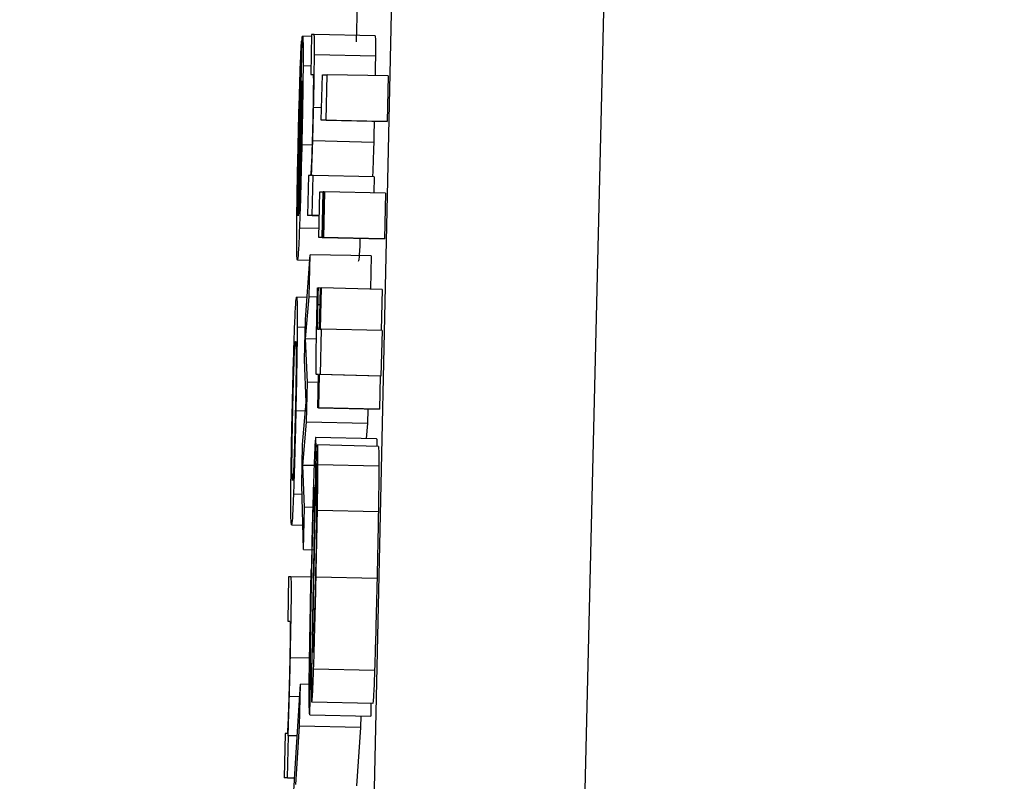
# Model space of a CAD drawing. Header units: inches. Extents: x 170 to 288, y 234 to 248.
# Tile 331 of 480: x 235.40979 to 235.42038, y 243.87552 to 243.88372. Entities that reach past the tile are written whole.
import ezdxf

# ---------------------------------------------------------------- set-up
doc = ezdxf.new("R2010")
doc.units = ezdxf.units.IN
doc.header["$LTSCALE"] = 0.25
doc.header["$MEASUREMENT"] = 0
doc.layers.add('ANNOTATIONS', color=1, linetype='Continuous')
doc.layers.add('STANDARD Z GUIDE MOTOR LH', color=7, linetype='Continuous')
doc.styles.add('ARIAL', font='arial.ttf', dxfattribs={"height": 0.09375})
doc.dimstyles.new('STANDARD$0', dxfattribs={"dimtxt": 0.09375, "dimasz": 0.09375, "dimexe": 0.03125, "dimexo": 0.046875, "dimgap": 0.09, "dimtad": 0, "dimtih": 1, "dimtoh": 1, "dimdec": 4, "dimzin": 0, "dimdsep": 46, "dimtxsty": 'ARIAL', "dimcen": 0.09, "dimadec": 0, "dimazin": 0, "dimtfac": 1, "dimtdec": 4, "dimtofl": 0, "dimtmove": 0, "dimatfit": 1, "dimfxl": 1, "dimtolj": 1, "dimtzin": 0, "dimarcsym": 0})

# ---------------------------------------------------------------- blocks, each defined once
blk = doc.blocks.new('*D42')
at = {"layer": 'ANNOTATIONS', "color": 0, "lineweight": -2, "transparency": 16777216}
for p, q in [((234.726904, 244.143778), (236.441841, 244.143778)), ((236.410591, 244.050028), (236.410591, 242.280117)), ((236.410591, 240.233194), (236.410591, 242.003105)), ((235.133154, 240.139444), (236.441841, 240.139444))]:
    blk.add_line(p, q, dxfattribs=at)
at = {"layer": 'ANNOTATIONS', "color": 0, "transparency": 16777216}
for points in [[(236.394966, 244.050028), (236.426216, 244.050028), (236.410591, 244.143778)], [(236.394966, 240.233194), (236.426216, 240.233194), (236.410591, 240.139444)]]:
    blk.add_solid(points, dxfattribs=at)
at = {"layer": 'defpoints', "color": 0, "transparency": 16777216}
for p in [(234.680029, 244.143778), (236.410591, 244.143778), (235.086279, 240.139444)]:
    blk.add_point(p, dxfattribs=at)
at = {"layer": 'ANNOTATIONS', "color": 0, "transparency": 16777216, "insert": (236.410591, 242.141611), "char_height": 0.09375, "attachment_point": 5, "style": 'ARIAL'}
blk.add_mtext('\\A1;OPENING HEIGHT', dxfattribs=at)

msp = doc.modelspace()

# ---------------------------------------------------------------- linework, layer by layer
at = {"layer": 'STANDARD Z GUIDE MOTOR LH'}
for p, q in [((235.412594, 243.829103), (235.414959, 243.937195)), ((235.417347, 243.937238), (235.414763, 243.829118)), ((235.413419, 243.883883), (235.413409, 243.883481)), ((235.41293, 243.88356), (235.412921, 243.883129)), ((235.412956, 243.88356), (235.41293, 243.88356)), ((235.413612, 243.883545), (235.412956, 243.88356)), ((235.412785, 243.881608), (235.412828, 243.883529)), ((235.412823, 243.883494), (235.412812, 243.883015)), ((235.412827, 243.883494), (235.412823, 243.883494)), ((235.41293, 243.883536), (235.412832, 243.883539)), ((235.413616, 243.883327), (235.41296, 243.883341)), ((235.412923, 243.883219), (235.412838, 243.883221)), ((235.412791, 243.881628), (235.412823, 243.88306)), ((235.412921, 243.883129), (235.412944, 243.883129)), ((235.413034, 243.882635), (235.413045, 243.883126)), ((235.413045, 243.883126), (235.413097, 243.883126)), ((235.413086, 243.882635), (235.413097, 243.883126)), ((235.413753, 243.883112), (235.413097, 243.883126)), ((235.413753, 243.883112), (235.413742, 243.882621)), ((235.412816, 243.883015), (235.412812, 243.883015)), ((235.412811, 243.882793), (235.412802, 243.882794)), ((235.413037, 243.88277), (235.412951, 243.882772)), ((235.41369, 243.882621), (235.413034, 243.882635)), ((235.413086, 243.882635), (235.413034, 243.882635)), ((235.413086, 243.882635), (235.413742, 243.882621)), ((235.413742, 243.882621), (235.41369, 243.882621)), ((235.412807, 243.882586), (235.412796, 243.882586)), ((235.413598, 243.882398), (235.412942, 243.882413)), ((235.412801, 243.882334), (235.41279, 243.882334)), ((235.412935, 243.882369), (235.412824, 243.882371)), ((235.412793, 243.881991), (235.412783, 243.881992)), ((235.412897, 243.882042), (235.412887, 243.881611)), ((235.412917, 243.882042), (235.412897, 243.882042)), ((235.412947, 243.882042), (235.412929, 243.882042)), ((235.412937, 243.881611), (235.412947, 243.882042)), ((235.413603, 243.882028), (235.412947, 243.882042)), ((235.413603, 243.882028), (235.413599, 243.881854)), ((235.413006, 243.881375), (235.413017, 243.881866)), ((235.413017, 243.881866), (235.413055, 243.881866)), ((235.413044, 243.881375), (235.413055, 243.881866)), ((235.41305, 243.881375), (235.413061, 243.881866)), ((235.413061, 243.881866), (235.413055, 243.881866)), ((235.413069, 243.881866), (235.413058, 243.881375)), ((235.413061, 243.881866), (235.413069, 243.881866)), ((235.413725, 243.881851), (235.413069, 243.881866)), ((235.413725, 243.881851), (235.413714, 243.881361)), ((235.412788, 243.88174), (235.412781, 243.88174)), ((235.412937, 243.881611), (235.412887, 243.881611)), ((235.413011, 243.881609), (235.412887, 243.881611)), ((235.412937, 243.881611), (235.413011, 243.88161)), ((235.413008, 243.881471), (235.412798, 243.881475)), ((235.413662, 243.881361), (235.413006, 243.881375)), ((235.413044, 243.881375), (235.413006, 243.881375)), ((235.413044, 243.881375), (235.413714, 243.881361)), ((235.413706, 243.881361), (235.41305, 243.881375)), ((235.413058, 243.881375), (235.41305, 243.881375)), ((235.4137, 243.881361), (235.413662, 243.881361)), ((235.413714, 243.881361), (235.413706, 243.881361)), ((235.41291, 243.881126), (235.412777, 243.881129)), ((235.412862, 243.880491), (235.412914, 243.881189)), ((235.412904, 243.880734), (235.412914, 243.881189)), ((235.41357, 243.881175), (235.412914, 243.881189)), ((235.41357, 243.881175), (235.413562, 243.880819)), ((235.412993, 243.880831), (235.412999, 243.880831)), ((235.413026, 243.88083), (235.412999, 243.880831)), ((235.413016, 243.880388), (235.413026, 243.880831)), ((235.413032, 243.880831), (235.413022, 243.880388)), ((235.413026, 243.880831), (235.413032, 243.880831)), ((235.413688, 243.880816), (235.413032, 243.880831)), ((235.413688, 243.880816), (235.413678, 243.880374)), ((235.41288, 243.88073), (235.412768, 243.880733)), ((235.412865, 243.880283), (235.412904, 243.880734)), ((235.412991, 243.880732), (235.412904, 243.880734)), ((235.413022, 243.880648), (235.412995, 243.880649)), ((235.412852, 243.88006), (235.412862, 243.880491)), ((235.41286, 243.880407), (235.412775, 243.880409)), ((235.413018, 243.880453), (235.412991, 243.880454)), ((235.412993, 243.880388), (235.413016, 243.880388)), ((235.413031, 243.880388), (235.41302, 243.879898)), ((235.413022, 243.880388), (235.413031, 243.880388)), ((235.413687, 243.880374), (235.413031, 243.880388)), ((235.412884, 243.879818), (235.412865, 243.880283)), ((235.412981, 243.88028), (235.412865, 243.880283)), ((235.413687, 243.880374), (235.413676, 243.879883)), ((235.41287, 243.879603), (235.412852, 243.88006)), ((235.413005, 243.879898), (235.412983, 243.879898)), ((235.413005, 243.879897), (235.412983, 243.879898)), ((235.412997, 243.87954), (235.413005, 243.879898)), ((235.413011, 243.879898), (235.413003, 243.87954)), ((235.41302, 243.879898), (235.413011, 243.879898)), ((235.413667, 243.879883), (235.413011, 243.879898)), ((235.413676, 243.879883), (235.41302, 243.879898)), ((235.413667, 243.879883), (235.413659, 243.879525)), ((235.413676, 243.879883), (235.413667, 243.879883)), ((235.412874, 243.879387), (235.412884, 243.879818)), ((235.413003, 243.879815), (235.412884, 243.879818)), ((235.412832, 243.879145), (235.41287, 243.879603)), ((235.413003, 243.87954), (235.412997, 243.87954)), ((235.413653, 243.879525), (235.412997, 243.87954)), ((235.413003, 243.87954), (235.413659, 243.879525)), ((235.412862, 243.879506), (235.41276, 243.879508)), ((235.413534, 243.879528), (235.41353, 243.879372)), ((235.413659, 243.879525), (235.413653, 243.879525)), ((235.412835, 243.878922), (235.412874, 243.879387)), ((235.41353, 243.879372), (235.412874, 243.879387)), ((235.41353, 243.879372), (235.413517, 243.879211)), ((235.413629, 243.879208), (235.412973, 243.879223)), ((235.412823, 243.878714), (235.412832, 243.879145)), ((235.412992, 243.879141), (235.41298, 243.878607)), ((235.413648, 243.879126), (235.412992, 243.879141)), ((235.412991, 243.879063), (235.412977, 243.879063)), ((235.412854, 243.878471), (235.412835, 243.878922)), ((235.412956, 243.87892), (235.412835, 243.878922)), ((235.413653, 243.878912), (235.412997, 243.878926)), ((235.412986, 243.878859), (235.412976, 243.87886)), ((235.412844, 243.878016), (235.412823, 243.878714)), ((235.412826, 243.87861), (235.412735, 243.878612)), ((235.412844, 243.878016), (235.412854, 243.878471)), ((235.412961, 243.878469), (235.412854, 243.878471)), ((235.413648, 243.87842), (235.412992, 243.878435)), ((235.412714, 243.878281), (235.412836, 243.878279)), ((235.412844, 243.878016), (235.412953, 243.878013)), ((235.412682, 243.877723), (235.412672, 243.877244)), ((235.412707, 243.877723), (235.412682, 243.877723)), ((235.412924, 243.877718), (235.412707, 243.877723)), ((235.413634, 243.877705), (235.412978, 243.87772)), ((235.412672, 243.877244), (235.412695, 243.877244)), ((235.412943, 243.876976), (235.412943, 243.87705)), ((235.412907, 243.876848), (235.412701, 243.876852)), ((235.412909, 243.876237), (235.412921, 243.876771)), ((235.413607, 243.876716), (235.412951, 243.87673)), ((235.412749, 243.875603), (235.412811, 243.876566)), ((235.412801, 243.876114), (235.412811, 243.876566)), ((235.412904, 243.876564), (235.412811, 243.876566)), ((235.412803, 243.876431), (235.41269, 243.876434)), ((235.413588, 243.87636), (235.412932, 243.876375)), ((235.413568, 243.876361), (235.413565, 243.876222)), ((235.412909, 243.876237), (235.413565, 243.876222)), ((235.41346, 243.876225), (235.413457, 243.8761)), ((235.412645, 243.876037), (235.412634, 243.875558)), ((235.412668, 243.876037), (235.412645, 243.876037)), ((235.412759, 243.875488), (235.412801, 243.876114)), ((235.413457, 243.8761), (235.412801, 243.876114)), ((235.413457, 243.8761), (235.413414, 243.875474)), ((235.412671, 243.875558), (235.412681, 243.876012)), ((235.412681, 243.876012), (235.412677, 243.876012)), ((235.412776, 243.87601), (235.412681, 243.876012)), ((235.412671, 243.875558), (235.412634, 243.875558)), ((235.412747, 243.875555), (235.412634, 243.875558)), ((235.412671, 243.875558), (235.412747, 243.875556))]:
    msp.add_line(p, q, dxfattribs=at)
for points, knots in [([(235.41296, 243.883341), (235.41296, 243.883393), (235.412961, 243.883497), (235.412959, 243.883552), (235.412957, 243.883558), (235.412956, 243.88356)], [0, 0, 0, 0, 0.373675, 0.745425, 1, 1, 1, 1]), ([(235.412804, 243.88309), (235.412806, 243.883155), (235.412812, 243.883309), (235.412818, 243.883438), (235.412821, 243.88348), (235.412823, 243.883494)], [0, 0, 0, 0, 0.32511, 0.780356, 1, 1, 1, 1]), ([(235.412828, 243.883529), (235.412828, 243.883531), (235.41283, 243.883536), (235.412831, 243.883538), (235.412832, 243.883539)], [0, 0, 0, 0, 0.500154, 1, 1, 1, 1]), ([(235.412832, 243.883539), (235.412833, 243.883534), (235.412836, 243.883523), (235.412838, 243.883413), (235.412838, 243.883269), (235.412838, 243.883221)], [0, 0, 0, 0, 0.301638, 0.767629, 1, 1, 1, 1]), ([(235.413612, 243.883545), (235.413614, 243.883537), (235.413616, 243.883523), (235.413617, 243.883413), (235.413616, 243.883343), (235.413616, 243.883327)], [0, 0, 0, 0, 0.528908, 0.896161, 1, 1, 1, 1]), ([(235.412951, 243.882772), (235.412953, 243.882866), (235.412957, 243.883055), (235.412959, 243.883244), (235.41296, 243.883326), (235.41296, 243.883341)], [0, 0, 0, 0, 0.447006, 0.897534, 1, 1, 1, 1]), ([(235.413616, 243.883327), (235.413615, 243.883267), (235.413615, 243.883203), (235.413613, 243.88312), (235.413613, 243.883115)], [0, 0, 0, 0, 0.941118, 1, 1, 1, 1]), ([(235.412838, 243.883221), (235.412837, 243.883137), (235.412835, 243.882967), (235.41283, 243.882658), (235.412825, 243.882457), (235.412824, 243.882371)], [0, 0, 0, 0, 0.365646, 0.731492, 1, 1, 1, 1]), ([(235.412784, 243.882327), (235.412786, 243.882416), (235.412791, 243.882634), (235.412798, 243.882898), (235.412803, 243.883046), (235.412804, 243.88309)], [0, 0, 0, 0, 0.3265, 0.798317, 1, 1, 1, 1]), ([(235.412823, 243.88306), (235.412824, 243.883037), (235.412826, 243.883001), (235.412826, 243.882858), (235.412824, 243.882689), (235.412821, 243.882512), (235.412819, 243.882404), (235.412818, 243.882359)], [0, 0, 0, 0, 0.336374, 0.526242, 0.717832, 0.882955, 1, 1, 1, 1]), ([(235.412944, 243.883129), (235.412945, 243.883127), (235.412946, 243.883125), (235.412948, 243.883097), (235.412949, 243.88306), (235.412948, 243.883019), (235.412948, 243.883007)], [0, 0, 0, 0, 0.376092, 0.63641, 0.898606, 1, 1, 1, 1]), ([(235.412812, 243.883015), (235.41281, 243.882985), (235.412807, 243.882925), (235.412804, 243.882838), (235.412802, 243.882794)], [0, 0, 0, 0, 0.49608, 1, 1, 1, 1]), ([(235.412948, 243.883007), (235.412948, 243.882974), (235.412947, 243.882908), (235.412945, 243.882787), (235.412943, 243.882708), (235.412943, 243.882673)], [0, 0, 0, 0, 0.359576, 0.718384, 1, 1, 1, 1]), ([(235.412802, 243.882794), (235.412801, 243.882767), (235.412799, 243.882704), (235.412797, 243.882629), (235.412796, 243.882586)], [0, 0, 0, 0, 0.425759, 1, 1, 1, 1]), ([(235.412942, 243.882413), (235.412943, 243.882458), (235.412946, 243.882574), (235.412949, 243.882697), (235.412951, 243.882772)], [0, 0, 0, 0, 0.393455, 1, 1, 1, 1]), ([(235.412943, 243.882673), (235.412941, 243.882612), (235.412938, 243.882491), (235.412933, 243.88231), (235.41293, 243.882225), (235.412928, 243.882177)], [0, 0, 0, 0, 0.3012839, 0.6032854, 1, 1, 1, 1]), ([(235.413603, 243.882623), (235.413603, 243.88262), (235.413601, 243.882542), (235.413599, 243.882469), (235.413598, 243.882398)], [0, 0, 0, 0, 0.040619, 1, 1, 1, 1]), ([(235.412796, 243.882586), (235.412795, 243.882564), (235.412794, 243.88252), (235.412792, 243.882435), (235.41279, 243.882373), (235.41279, 243.882334)], [0, 0, 0, 0, 0.273829, 0.547446, 1, 1, 1, 1]), ([(235.412929, 243.882042), (235.412931, 243.882096), (235.412935, 243.882204), (235.41294, 243.882342), (235.412942, 243.882413)], [0, 0, 0, 0, 0.491707, 1, 1, 1, 1]), ([(235.413598, 243.882398), (235.413596, 243.882332), (235.413592, 243.882193), (235.413588, 243.882085), (235.413585, 243.882028)], [0, 0, 0, 0, 0.4776774, 1, 1, 1, 1]), ([(235.412769, 243.881453), (235.41277, 243.881538), (235.412772, 243.881707), (235.412777, 243.882025), (235.412782, 243.882234), (235.412784, 243.882327)], [0, 0, 0, 0, 0.35836, 0.717056, 1, 1, 1, 1]), ([(235.41279, 243.882334), (235.412789, 243.882286), (235.412786, 243.882167), (235.412784, 243.882057), (235.412783, 243.881992)], [0, 0, 0, 0, 0.405757, 1, 1, 1, 1]), ([(235.412824, 243.882371), (235.41282, 243.882231), (235.412814, 243.88195), (235.412805, 243.881649), (235.4128, 243.881513), (235.412798, 243.881475)], [0, 0, 0, 0, 0.417892, 0.838409, 1, 1, 1, 1]), ([(235.412818, 243.882359), (235.412816, 243.882271), (235.412812, 243.882098), (235.412807, 243.881956), (235.412805, 243.881885)], [0, 0, 0, 0, 0.505162, 1, 1, 1, 1]), ([(235.412928, 243.882177), (235.412925, 243.88213), (235.412921, 243.882049), (235.412918, 243.882044), (235.412917, 243.882042)], [0, 0, 0, 0, 0.588775, 1, 1, 1, 1]), ([(235.412783, 243.881992), (235.412782, 243.881952), (235.412781, 243.881852), (235.412781, 243.881783), (235.412781, 243.88174)], [0, 0, 0, 0, 0.395921, 1, 1, 1, 1]), ([(235.412805, 243.881885), (235.412803, 243.881842), (235.412799, 243.881725), (235.412794, 243.881663), (235.412792, 243.881636), (235.412791, 243.881628)], [0, 0, 0, 0, 0.298392, 0.802764, 1, 1, 1, 1]), ([(235.412781, 243.88174), (235.412781, 243.881711), (235.412781, 243.881636), (235.412784, 243.881619), (235.412785, 243.881608)], [0, 0, 0, 0, 0.396957, 1, 1, 1, 1]), ([(235.412777, 243.881129), (235.412774, 243.881141), (235.41277, 243.881161), (235.412769, 243.881322), (235.412769, 243.881432), (235.412769, 243.881453)], [0, 0, 0, 0, 0.524299, 0.909599, 1, 1, 1, 1]), ([(235.412798, 243.881475), (235.412796, 243.881412), (235.41279, 243.881253), (235.412782, 243.881145), (235.412778, 243.881134), (235.412777, 243.881129)], [0, 0, 0, 0, 0.276436, 0.692247, 1, 1, 1, 1]), ([(235.41345, 243.881365), (235.413449, 243.881337), (235.413444, 243.881216), (235.413438, 243.881132), (235.413434, 243.88112), (235.413432, 243.881115)], [0, 0, 0, 0, 0.149233, 0.637823, 1, 1, 1, 1]), ([(235.412985, 243.880475), (235.412986, 243.880535), (235.412989, 243.880653), (235.412992, 243.880771), (235.412993, 243.880831)], [0, 0, 0, 0, 0.4992373, 1, 1, 1, 1]), ([(235.412999, 243.880831), (235.412998, 243.880801), (235.412997, 243.880741), (235.412996, 243.88068), (235.412995, 243.880649)], [0, 0, 0, 0, 0.498492, 1, 1, 1, 1]), ([(235.412746, 243.880394), (235.412749, 243.880456), (235.412755, 243.880614), (235.412762, 243.880718), (235.412766, 243.880728), (235.412768, 243.880733)], [0, 0, 0, 0, 0.273191, 0.703399, 1, 1, 1, 1]), ([(235.412768, 243.880733), (235.412771, 243.880721), (235.412775, 243.8807), (235.412775, 243.880496), (235.412775, 243.880409)], [0, 0, 0, 0, 0.5739, 1, 1, 1, 1]), ([(235.412995, 243.880649), (235.412994, 243.880624), (235.412993, 243.880569), (235.412992, 243.8805), (235.412991, 243.880464), (235.412991, 243.880454)], [0, 0, 0, 0, 0.35637, 0.809658, 1, 1, 1, 1]), ([(235.412721, 243.879508), (235.412724, 243.879647), (235.412731, 243.879924), (235.41274, 243.880223), (235.412745, 243.880356), (235.412746, 243.880394)], [0, 0, 0, 0, 0.414943, 0.833164, 1, 1, 1, 1]), ([(235.412775, 243.880409), (235.412774, 243.880325), (235.412772, 243.880158), (235.412767, 243.879832), (235.412762, 243.879612), (235.41276, 243.879508)], [0, 0, 0, 0, 0.345077, 0.6900934, 1, 1, 1, 1]), ([(235.412979, 243.880178), (235.41298, 243.880226), (235.412982, 243.880322), (235.412984, 243.880424), (235.412985, 243.880475)], [0, 0, 0, 0, 0.490424, 1, 1, 1, 1]), ([(235.412991, 243.880454), (235.412991, 243.880443), (235.412991, 243.880415), (235.412992, 243.880392), (235.412993, 243.88039), (235.412993, 243.880388)], [0, 0, 0, 0, 0.192173, 0.490859, 1, 1, 1, 1]), ([(235.412742, 243.880045), (235.412744, 243.880096), (235.41275, 243.880228), (235.412755, 243.880252), (235.412757, 243.880254), (235.412758, 243.880254)], [0, 0, 0, 0, 0.356172, 0.902621, 1, 1, 1, 1]), ([(235.412758, 243.880254), (235.412759, 243.880251), (235.412762, 243.880242), (235.412763, 243.880168), (235.412763, 243.880075), (235.412763, 243.880057)], [0, 0, 0, 0, 0.360924, 0.872988, 1, 1, 1, 1]), ([(235.412977, 243.879971), (235.412977, 243.879998), (235.412977, 243.880051), (235.412979, 243.880137), (235.412979, 243.880178)], [0, 0, 0, 0, 0.514231, 1, 1, 1, 1]), ([(235.412727, 243.879508), (235.412729, 243.879587), (235.412732, 243.879745), (235.412738, 243.879929), (235.412741, 243.880013), (235.412742, 243.880045)], [0, 0, 0, 0, 0.385795, 0.773622, 1, 1, 1, 1]), ([(235.412763, 243.880057), (235.412763, 243.880009), (235.412762, 243.879913), (235.412759, 243.879713), (235.412756, 243.879574), (235.412754, 243.879506)], [0, 0, 0, 0, 0.336455, 0.673604, 1, 1, 1, 1]), ([(235.412983, 243.879898), (235.412982, 243.879899), (235.41298, 243.879901), (235.412978, 243.879914), (235.412978, 243.879952), (235.412977, 243.879971)], [0, 0, 0, 0, 0.391237, 0.691562, 1, 1, 1, 1]), ([(235.412707, 243.87862), (235.412707, 243.87871), (235.412709, 243.878891), (235.412715, 243.879215), (235.412719, 243.879424), (235.412721, 243.879508)], [0, 0, 0, 0, 0.371704, 0.74426, 1, 1, 1, 1]), ([(235.412718, 243.878969), (235.412719, 243.879024), (235.41272, 243.879133), (235.412723, 243.879332), (235.412726, 243.879459), (235.412727, 243.879508)], [0, 0, 0, 0, 0.3779377, 0.7576116, 1, 1, 1, 1]), ([(235.412754, 243.879506), (235.412752, 243.879408), (235.412748, 243.879244), (235.412742, 243.87904), (235.412736, 243.87889), (235.41273, 243.878777), (235.412726, 243.878766), (235.412724, 243.87876)], [0, 0, 0, 0, 0.203853, 0.343716, 0.483552, 0.68375, 1, 1, 1, 1]), ([(235.41276, 243.879508), (235.412757, 243.879361), (235.41275, 243.879095), (235.412741, 243.878791), (235.412737, 243.87866), (235.412735, 243.878612)], [0, 0, 0, 0, 0.439291, 0.797081, 1, 1, 1, 1]), ([(235.412973, 243.879223), (235.412971, 243.879212), (235.412967, 243.879192), (235.41296, 243.879027), (235.412955, 243.87889), (235.412953, 243.878848)], [0, 0, 0, 0, 0.4065754, 0.8158173, 1, 1, 1, 1]), ([(235.412977, 243.879063), (235.412977, 243.879095), (235.412977, 243.879179), (235.412976, 243.879218), (235.412974, 243.879222), (235.412973, 243.879223)], [0, 0, 0, 0, 0.307425, 0.815372, 1, 1, 1, 1]), ([(235.412997, 243.878926), (235.412997, 243.878989), (235.412997, 243.879108), (235.412994, 243.87913), (235.412992, 243.879141)], [0, 0, 0, 0, 0.524998, 1, 1, 1, 1]), ([(235.413629, 243.879208), (235.413631, 243.879205), (235.413633, 243.879203), (235.413633, 243.879135), (235.413633, 243.879127)], [0, 0, 0, 0, 0.868834, 1, 1, 1, 1]), ([(235.413648, 243.879126), (235.413649, 243.879115), (235.413652, 243.879097), (235.413653, 243.879026), (235.413653, 243.87895), (235.413653, 243.878912)], [0, 0, 0, 0, 0.419981, 0.705058, 1, 1, 1, 1]), ([(235.412976, 243.87886), (235.412976, 243.878892), (235.412977, 243.878969), (235.412977, 243.879029), (235.412977, 243.879063)], [0, 0, 0, 0, 0.423847, 1, 1, 1, 1]), ([(235.412724, 243.87876), (235.412723, 243.878764), (235.41272, 243.878772), (235.412718, 243.878842), (235.412718, 243.878935), (235.412718, 243.878969)], [0, 0, 0, 0, 0.389164, 0.780887, 1, 1, 1, 1]), ([(235.412992, 243.878435), (235.412993, 243.878499), (235.412996, 243.878671), (235.412997, 243.878831), (235.412997, 243.878914), (235.412997, 243.878926)], [0, 0, 0, 0, 0.334313, 0.903393, 1, 1, 1, 1]), ([(235.413653, 243.878912), (235.413653, 243.878868), (235.413653, 243.878749), (235.41365, 243.878568), (235.413648, 243.878439), (235.413648, 243.87842)], [0, 0, 0, 0, 0.334827, 0.903416, 1, 1, 1, 1]), ([(235.412953, 243.878848), (235.41295, 243.878729), (235.412941, 243.878454), (235.412932, 243.878071), (235.412927, 243.877841), (235.412926, 243.877799)], [0, 0, 0, 0, 0.381248, 0.886952, 1, 1, 1, 1]), ([(235.412959, 243.877913), (235.412962, 243.878076), (235.412968, 243.878404), (235.412973, 243.878707), (235.412976, 243.87886)], [0, 0, 0, 0, 0.494881, 1, 1, 1, 1]), ([(235.412949, 243.87844), (235.41295, 243.87849), (235.412954, 243.878591), (235.412958, 243.878676), (235.41296, 243.878685), (235.412961, 243.878688)], [0, 0, 0, 0, 0.347458, 0.696795, 1, 1, 1, 1]), ([(235.412961, 243.878688), (235.412961, 243.878685), (235.412963, 243.878678), (235.412963, 243.878627), (235.412963, 243.878603)], [0, 0, 0, 0, 0.5302259, 1, 1, 1, 1]), ([(235.412714, 243.878281), (235.412711, 243.878293), (235.412707, 243.878314), (235.412706, 243.87848), (235.412706, 243.878596), (235.412707, 243.87862)], [0, 0, 0, 0, 0.5219853, 0.9007293, 1, 1, 1, 1]), ([(235.412735, 243.878612), (235.412732, 243.878551), (235.412726, 243.878396), (235.412719, 243.878296), (235.412715, 243.878286), (235.412714, 243.878281)], [0, 0, 0, 0, 0.2808546, 0.7049434, 1, 1, 1, 1]), ([(235.412963, 243.878603), (235.412962, 243.878585), (235.412962, 243.87855), (235.412962, 243.878504), (235.412961, 243.87848)], [0, 0, 0, 0, 0.492674, 1, 1, 1, 1]), ([(235.41298, 243.878607), (235.412982, 243.878584), (235.412984, 243.87855), (235.412983, 243.878415), (235.412983, 243.878351), (235.412982, 243.878338)], [0, 0, 0, 0, 0.625344, 0.921917, 1, 1, 1, 1]), ([(235.412961, 243.87848), (235.41296, 243.878409), (235.412956, 243.878146), (235.41295, 243.877859), (235.412946, 243.87765)], [0, 0, 0, 0, 0.27233, 1, 1, 1, 1]), ([(235.412932, 243.877786), (235.412934, 243.877865), (235.412938, 243.878072), (235.412944, 243.878297), (235.412948, 243.878422), (235.412949, 243.87844)], [0, 0, 0, 0, 0.348749, 0.906788, 1, 1, 1, 1]), ([(235.412978, 243.87772), (235.412979, 243.877805), (235.412983, 243.877969), (235.412988, 243.878211), (235.412991, 243.87836), (235.412992, 243.878435)], [0, 0, 0, 0, 0.3527, 0.673528, 1, 1, 1, 1]), ([(235.413648, 243.87842), (235.413646, 243.878339), (235.413644, 243.878183), (235.413639, 243.877942), (235.413635, 243.877784), (235.413634, 243.877705)], [0, 0, 0, 0, 0.3534, 0.67456, 1, 1, 1, 1]), ([(235.412982, 243.878338), (235.412981, 243.878258), (235.412978, 243.878064), (235.412974, 243.877839), (235.412971, 243.877707)], [0, 0, 0, 0, 0.412369, 1, 1, 1, 1]), ([(235.412943, 243.87705), (235.412944, 243.877094), (235.412947, 243.877315), (235.412953, 243.877619), (235.412958, 243.877865), (235.412959, 243.877913)], [0, 0, 0, 0, 0.168007, 0.838136, 1, 1, 1, 1]), ([(235.412909, 243.876237), (235.412907, 243.876254), (235.412904, 243.876283), (235.412903, 243.876488), (235.412906, 243.876797), (235.412914, 243.877252), (235.412921, 243.877602), (235.412926, 243.877799)], [0, 0, 0, 0, 0.227356, 0.389454, 0.552222, 0.749002, 1, 1, 1, 1]), ([(235.412919, 243.877072), (235.41292, 243.877167), (235.412923, 243.877387), (235.412929, 243.877642), (235.412932, 243.877786)], [0, 0, 0, 0, 0.432908, 1, 1, 1, 1]), ([(235.412701, 243.876852), (235.412703, 243.876962), (235.412707, 243.87715), (235.412711, 243.877399), (235.412713, 243.877577), (235.412712, 243.877704), (235.412709, 243.877716), (235.412707, 243.877723)], [0, 0, 0, 0, 0.219143, 0.378016, 0.537714, 0.720553, 1, 1, 1, 1]), ([(235.412946, 243.87765), (235.412943, 243.877486), (235.412937, 243.877154), (235.412932, 243.876848), (235.412929, 243.876694)], [0, 0, 0, 0, 0.4949721, 1, 1, 1, 1]), ([(235.412951, 243.87673), (235.412955, 243.876844), (235.412963, 243.877104), (235.412972, 243.877465), (235.412977, 243.877681), (235.412978, 243.87772)], [0, 0, 0, 0, 0.388174, 0.889096, 1, 1, 1, 1]), ([(235.412971, 243.877707), (235.412968, 243.877591), (235.412963, 243.877384), (235.412958, 243.877205), (235.412956, 243.877127)], [0, 0, 0, 0, 0.560231, 1, 1, 1, 1]), ([(235.413634, 243.877705), (235.413629, 243.87752), (235.413622, 243.877199), (235.413612, 243.876872), (235.413608, 243.876742), (235.413607, 243.876716)], [0, 0, 0, 0, 0.522297, 0.902733, 1, 1, 1, 1]), ([(235.412695, 243.877244), (235.412697, 243.877239), (235.412699, 243.877232), (235.412699, 243.877152), (235.412698, 243.877044), (235.412696, 243.876897), (235.412694, 243.876792), (235.412693, 243.876733)], [0, 0, 0, 0, 0.308086, 0.481162, 0.655916, 0.804649, 1, 1, 1, 1]), ([(235.412956, 243.877127), (235.412954, 243.877082), (235.412951, 243.876991), (235.412947, 243.876919), (235.412945, 243.876912), (235.412945, 243.876909)], [0, 0, 0, 0, 0.349822, 0.701482, 1, 1, 1, 1]), ([(235.412921, 243.876771), (235.41292, 243.876792), (235.412917, 243.876823), (235.412918, 243.876969), (235.412918, 243.877049), (235.412919, 243.877072)], [0, 0, 0, 0, 0.592968, 0.88329, 1, 1, 1, 1]), ([(235.412945, 243.876909), (235.412944, 243.876911), (235.412943, 243.876915), (235.412943, 243.876958), (235.412943, 243.876976)], [0, 0, 0, 0, 0.595831, 1, 1, 1, 1]), ([(235.41269, 243.876434), (235.412692, 243.876488), (235.412696, 243.876623), (235.412699, 243.876767), (235.412701, 243.876852)], [0, 0, 0, 0, 0.4057117, 1, 1, 1, 1]), ([(235.412693, 243.876733), (235.412691, 243.876662), (235.412688, 243.876522), (235.412682, 243.876351), (235.412679, 243.876264), (235.412678, 243.876226)], [0, 0, 0, 0, 0.364108, 0.727257, 1, 1, 1, 1]), ([(235.412929, 243.876694), (235.412929, 243.876665), (235.412928, 243.876608), (235.412928, 243.876561), (235.412928, 243.876538)], [0, 0, 0, 0, 0.494343, 1, 1, 1, 1]), ([(235.412932, 243.876375), (235.412934, 243.876385), (235.412938, 243.876404), (235.412945, 243.876555), (235.41295, 243.876683), (235.412951, 243.87673)], [0, 0, 0, 0, 0.4251708, 0.786601, 1, 1, 1, 1]), ([(235.413607, 243.876716), (235.413604, 243.876636), (235.413599, 243.876477), (235.413592, 243.876374), (235.413589, 243.876364), (235.413588, 243.87636)], [0, 0, 0, 0, 0.368388, 0.737506, 1, 1, 1, 1]), ([(235.412928, 243.876538), (235.412928, 243.876506), (235.412928, 243.876421), (235.41293, 243.87638), (235.412932, 243.876376), (235.412932, 243.876375)], [0, 0, 0, 0, 0.30671, 0.799561, 1, 1, 1, 1]), ([(235.412677, 243.876012), (235.412679, 243.876074), (235.412683, 243.876201), (235.412688, 243.876355), (235.41269, 243.876434)], [0, 0, 0, 0, 0.493685, 1, 1, 1, 1]), ([(235.412678, 243.876226), (235.412676, 243.876172), (235.412672, 243.876081), (235.412669, 243.876039), (235.412668, 243.876037), (235.412668, 243.876037)], [0, 0, 0, 0, 0.536956, 0.911734, 1, 1, 1, 1]), ([(235.412733, 243.875283), (235.412735, 243.875324), (235.412741, 243.875475), (235.412746, 243.875549), (235.412749, 243.875603)], [0, 0, 0, 0, 0.269738, 1, 1, 1, 1])]:
    msp.add_open_spline(points, degree=3, knots=knots, dxfattribs=at)

# ---------------------------------------------------------------- dimensions: what is measured, and where the dimension line sits
at = {"layer": 'ANNOTATIONS'}
dim = msp.add_linear_dim(base=(236.410591, 244.143778), p1=(235.086279, 240.139444), p2=(234.680029, 244.143778), angle=90, text='OPENING HEIGHT', dimstyle='STANDARD$0', dxfattribs=at)
dim.commit()
dim.dimension.update_dxf_attribs({"geometry": '*D42', "text_midpoint": (236.410591, 242.141611)})

doc.saveas('drawing.dxf')
